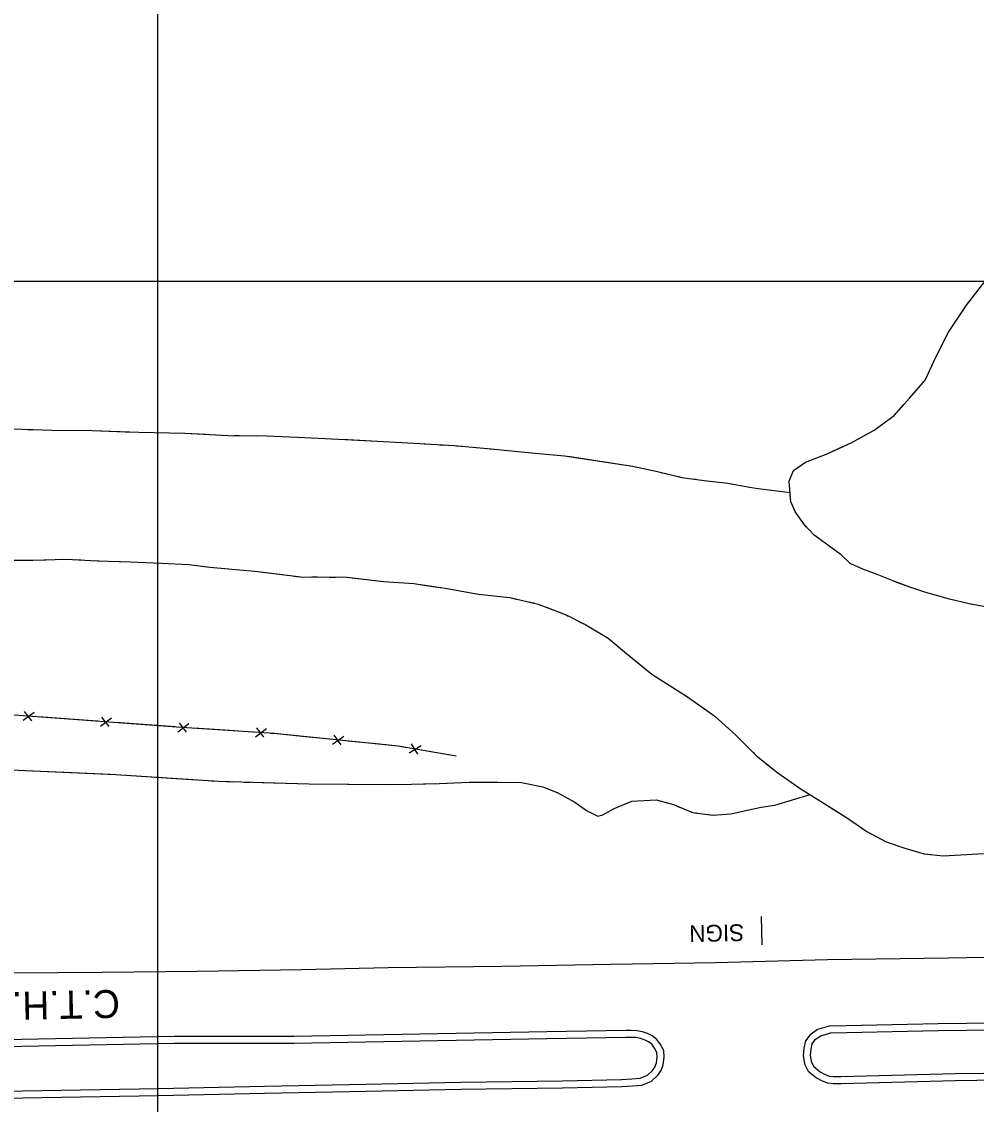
# Model space of a CAD drawing. Extents: x 353423 to 364002, y 127000 to 201942.
# Drawn here: x 360951.3 to 361292.9, y 158705.6 to 159092.8 of the extents above; entities that cross this region are included whole.
import ezdxf

# ---------------------------------------------------------------- set-up
doc = ezdxf.new("R2010")
doc.units = 0
for name, color, linetype in [('E_DTM_SlopeBottom', 7, 'Continuous'), ('E_DTM_SlopeTop', 7, 'Continuous'), ('E_LAND_BrushLine', 7, 'Continuous'), ('E_LAND_TreeLine', 7, 'Continuous'), ('E_RW_IP', 7, 'Continuous'), ('E_STRUCT_WingWall', 7, 'Continuous')]:
    doc.layers.add(name, color=color, linetype=linetype)

msp = doc.modelspace()

# ---------------------------------------------------------------- linework, layer by layer
at = {"layer": 'E_DTM_SlopeBottom'}
for p, q in [((360951.78, 158842.97), (360955.72, 158845.92)), ((360952.19, 158846.17), (360954.74, 158842.82)), ((360979.48, 158840.93), (360983.41, 158843.88)), ((360979.89, 158844.14), (360982.44, 158840.78)), ((361007.2, 158838.9), (361011.11, 158841.88)), ((361007.58, 158842.11), (361010.15, 158838.77)), ((361034.91, 158837.06), (361038.82, 158840.04)), ((361035.29, 158840.27), (361037.86, 158836.93)), ((361062.49, 158834.47), (361066.51, 158837.31)), ((361062.99, 158837.67), (361065.44, 158834.24)), ((361089.96, 158831.36), (361094.17, 158833.91)), ((361090.68, 158834.51), (361092.89, 158830.92))]:
    msp.add_line(p, q, dxfattribs=at)
for points in [[(360615.64, 159198.14), (360627.39, 159162.34), (360644.85, 159111.27), (360654.23, 159083.58), (360672.17, 159030.22), (360695.4, 158961.24), (360705.96, 158929.71), (360718.61, 158890.6), (360728.6, 158860.84), (360787.98, 158856.41), (360839.69, 158852.92), (360894.67, 158848.76), (360948.68, 158844.93), (361006.68, 158840.67), (361041.64, 158838.35), (361085.99, 158833.81), (361106.71, 158830.21)], [(360957.3, 158844.3), (360968.56, 158843.47)], [(360968.56, 158843.47), (360978.46, 158842.74)], [(360985, 158842.26), (360996.26, 158841.44)], [(360996.26, 158841.44), (361006.16, 158840.71)], [(361012.7, 158840.27), (361023.96, 158839.52)], [(361023.96, 158839.52), (361033.87, 158838.87)], [(361040.42, 158838.43), (361041.64, 158838.35), (361051.65, 158837.33)], [(361051.65, 158837.33), (361061.52, 158836.32)], [(361068.05, 158835.65), (361079.28, 158834.5)], [(361079.28, 158834.5), (361085.99, 158833.81), (361089.12, 158833.27)], [(361095.59, 158832.14), (361106.71, 158830.21)]]:
    msp.add_lwpolyline(points, dxfattribs=at)
at = {"layer": 'E_DTM_SlopeTop'}
for points in [[(360679.43, 158749.39), (360722.91, 158750.52), (360760.73, 158750.53), (360795.84, 158751.02), (360833.73, 158751.42), (360878.55, 158752.11), (360912.12, 158751.97), (360948.14, 158752.64), (360980.17, 158752.87), (361014.12, 158753.23), (361051.44, 158753.9), (361082.45, 158754.57), (361123.02, 158755.1), (361162.17, 158755.78), (361199.57, 158756.42), (361239.62, 158757.49), (361282.85, 158758.02), (361335.07, 158758.98)], [(360930.94, 158707.61), (360965.45, 158708.26), (361000.23, 158708.86), (361038.16, 158709.61), (361074.64, 158710.36), (361108.46, 158711.07), (361144.84, 158711.57), (361165.98, 158711.99), (361169.82, 158712.24), (361173.12, 158712.56), (361176.61, 158713.91), (361178.84, 158716.05), (361180.06, 158717.74), (361180.85, 158719.83), (361181.2, 158722.41), (361180.98, 158724.91), (361179.89, 158727.05), (361178.57, 158728.87), (361176.85, 158730.2), (361175.22, 158730.93), (361173.39, 158731.55), (361171.33, 158731.99), (361169.2, 158732.08), (361167.58, 158732.1), (361139.16, 158731.62), (361093.7, 158730.71), (361048.6, 158729.96), (361005.82, 158729.85), (360945.19, 158728.75)], [(361309.87, 158734.8), (361279.16, 158734.4), (361246.32, 158733.71), (361240.18, 158733.54), (361236.06, 158732.36), (361233.22, 158730.35), (361231.68, 158728.32), (361231.12, 158725.71), (361230.91, 158723.08), (361231.36, 158720.14), (361232.69, 158717.52), (361235.65, 158715.14), (361237.74, 158714.09), (361239.65, 158713.3), (361241.6, 158713.1), (361244.52, 158713.12), (361285.37, 158714.19), (361316.06, 158714.6)], [(361309.91, 158732.3), (361279.2, 158731.9), (361246.38, 158731.21), (361240.57, 158731.05), (361237.16, 158730.07), (361234.98, 158728.54), (361234.01, 158727.26), (361233.6, 158725.34), (361233.42, 158723.17), (361233.77, 158720.92), (361234.67, 158719.13), (361237.01, 158717.25), (361238.78, 158716.36), (361240.27, 158715.75), (361241.72, 158715.6), (361244.48, 158715.62), (361285.32, 158716.69), (361315.88, 158717.09)], [(360930.88, 158710.11), (360965.41, 158710.76), (361000.19, 158711.36), (361038.11, 158712.1), (361074.59, 158712.86), (361108.42, 158713.57), (361144.8, 158714.07), (361165.87, 158714.49), (361169.62, 158714.73), (361172.54, 158715.01), (361175.25, 158716.06), (361176.95, 158717.69), (361177.84, 158718.93), (361178.41, 158720.45), (361178.69, 158722.47), (361178.54, 158724.21), (361177.75, 158725.74), (361176.75, 158727.11), (361175.55, 158728.04), (361174.3, 158728.6), (361172.73, 158729.14), (361171.02, 158729.5), (361169.13, 158729.58), (361167.59, 158729.6), (361139.21, 158729.12), (361093.75, 158728.21), (361048.63, 158727.46), (361005.85, 158727.35), (360945.23, 158726.25)]]:
    msp.add_lwpolyline(points, dxfattribs=at)
at = {"layer": 'E_LAND_BrushLine'}
msp.add_line((361215.85, 158772.78), (361216.14, 158762.64), dxfattribs=at)
at = {"layer": 'E_LAND_TreeLine'}
for p, q in [((361000, 157500), (361000, 160500)), ((358500, 159000), (362500, 159000))]:
    msp.add_line(p, q, dxfattribs=at)
at = {"layer": 'E_STRUCT_WingWall'}
for points in [[(361298.66, 158883.04), (361290.25, 158884.66), (361283.26, 158886.27), (361274.83, 158888.69), (361269.09, 158890.54), (361263.38, 158892.67), (361257.33, 158895.07), (361252.26, 158897), (361247.74, 158898.99), (361247.42, 158899.25), (361244.47, 158902.1), (361240.09, 158905.33), (361234.82, 158909.22), (361231.32, 158912.85), (361228.19, 158917.36), (361226.48, 158921.14), (361225.87, 158928.43), (361227.4, 158932.31), (361231.75, 158935.24), (361239.46, 158938.21), (361248.31, 158942.32), (361256.31, 158946.68), (361263.4, 158951.92), (361268.92, 158958.15), (361274.48, 158964.64), (361278.51, 158973.07), (361282.89, 158981.79), (361289.38, 158991.46), (361295.85, 158999.9)], [(361278.85, 158973.75), (361282.89, 158981.79), (361289.38, 158991.46), (361294.17, 158997.7)], [(361276.3, 158968.43), (361277.15, 158970.21)], [(361273.38, 158963.35), (361274.48, 158964.64), (361274.6, 158964.89)], [(361269.54, 158958.88), (361270.82, 158960.37)], [(361243.56, 158940.11), (361248.31, 158942.32), (361256.31, 158946.68), (361263.4, 158951.92), (361266.95, 158955.92)], [(360944.59, 158947.3), (360962.1, 158946.74), (360976.49, 158946.61), (360993.23, 158945.96), (361009.66, 158945.68), (361025.11, 158944.83), (361039.13, 158944.71), (361052.5, 158944.12), (361067.03, 158943.41), (361080.69, 158942.71), (361093.72, 158941.91), (361106.08, 158941.21), (361119.24, 158940.05), (361133.72, 158938.64), (361145.55, 158937.57), (361169.86, 158933.84), (361178.79, 158931.93), (361187.5, 158929.83), (361195.41, 158928.76), (361203.88, 158927.77), (361211.71, 158926.37), (361214.8, 158925.91), (361226.2, 158924.44)], [(360953.41, 158947.02), (360955.41, 158946.96)], [(360959.4, 158946.83), (360962.1, 158946.74), (360976.49, 158946.61), (360988.3, 158946.15)], [(360988.3, 158946.15), (360993.23, 158945.96), (361009.66, 158945.68), (361017.21, 158945.27)], [(361021.19, 158945.05), (361023.18, 158944.94)], [(361027.17, 158944.82), (361029.16, 158944.8)], [(361033.15, 158944.76), (361035.14, 158944.75)], [(361039.13, 158944.71), (361039.13, 158944.71), (361052.5, 158944.12), (361067.03, 158943.41), (361068.02, 158943.36)], [(361068.02, 158943.36), (361080.69, 158942.71), (361093.72, 158941.91), (361096.89, 158941.73)], [(361100.88, 158941.51), (361102.87, 158941.39)], [(361106.85, 158941.15), (361108.84, 158940.97)], [(361112.81, 158940.62), (361114.8, 158940.45)], [(361118.77, 158940.1), (361119.24, 158940.05), (361133.72, 158938.64), (361145.55, 158937.57), (361147.54, 158937.26)], [(361147.54, 158937.26), (361169.86, 158933.84), (361176.06, 158932.51)], [(361226.4, 158922.14), (361225.87, 158928.43), (361227.4, 158932.31), (361231.75, 158935.24), (361239.46, 158938.21), (361243.56, 158940.11)], [(361179.96, 158931.64), (361181.9, 158931.18)], [(361185.77, 158930.24), (361187.5, 158929.83), (361187.72, 158929.8)], [(361191.66, 158929.27), (361193.64, 158929)], [(361197.6, 158928.51), (361203.88, 158927.77), (361211.71, 158926.37), (361214.8, 158925.91), (361226.2, 158924.44)], [(361228.61, 158916.75), (361228.19, 158917.36), (361227.69, 158918.47)], [(361232.12, 158912.02), (361231.32, 158912.85), (361230.86, 158913.52)], [(361236.44, 158908.02), (361234.85, 158909.19)], [(361264.39, 158892.3), (361263.38, 158892.67), (361257.33, 158895.07), (361252.26, 158897), (361247.74, 158898.99), (361247.42, 158899.25), (361244.47, 158902.1), (361240.09, 158905.33), (361239.6, 158905.69)], [(360929.15, 158900.61), (360935.01, 158900.51), (360946.29, 158900.29), (360955.23, 158900.26), (360959.9, 158900.4)], [(360946.29, 158900.29), (360955.23, 158900.26), (360967.19, 158900.62), (360978.27, 158900.03), (360990.11, 158899.64), (361001.24, 158899.16), (361011.03, 158898.66), (361018.61, 158897.73), (361034.76, 158896.36), (361051.2, 158894.24), (361067.55, 158894.18), (361080.7, 158892.56), (361091.64, 158891.87), (361102.81, 158890.21), (361114.69, 158888.08), (361125.92, 158886.84), (361136.06, 158884.55), (361146.07, 158880.63), (361153.07, 158877.11), (361161.16, 158872.32), (361167.73, 158866.92), (361176.71, 158859.45), (361189.5, 158851.37), (361199.24, 158844.47), (361206.8, 158837.63), (361214.23, 158830.28), (361221.83, 158824.17), (361230.23, 158818.4), (361238.58, 158813.1), (361246.34, 158808.2), (361253.62, 158803.25), (361260.61, 158799.5), (361267.24, 158797.31), (361274.16, 158795.22), (361281.01, 158794.52), (361287.3, 158794.88), (361295.39, 158795.38)], [(360964.14, 158900.53), (360966.26, 158900.59)], [(360970.5, 158900.44), (360972.61, 158900.33)], [(360976.85, 158900.1), (360978.27, 158900.03), (360978.97, 158900)], [(360983.21, 158899.87), (360990.11, 158899.64), (361001.24, 158899.16), (361011.03, 158898.66), (361013.91, 158898.3)], [(361013.91, 158898.3), (361018.61, 158897.73), (361034.76, 158896.36), (361044.49, 158895.11)], [(361048.7, 158894.57), (361050.8, 158894.3)], [(361055.04, 158894.23), (361057.16, 158894.22)], [(361061.41, 158894.21), (361063.53, 158894.2)], [(361067.77, 158894.15), (361080.7, 158892.56), (361091.64, 158891.87), (361098.33, 158890.87)], [(361098.33, 158890.87), (361102.81, 158890.21), (361114.69, 158888.08), (361125.92, 158886.84), (361128.71, 158886.21)], [(361291.74, 158884.37), (361290.25, 158884.66), (361283.26, 158886.27), (361274.83, 158888.69), (361269.09, 158890.54), (361264.39, 158892.3)], [(361132.85, 158885.28), (361134.91, 158884.81)], [(361138.91, 158883.43), (361140.89, 158882.66)], [(361144.84, 158881.11), (361146.07, 158880.63), (361146.78, 158880.27)], [(361150.57, 158878.36), (361153.07, 158877.11), (361161.16, 158872.32), (361167.73, 158866.92), (361175.45, 158860.49)], [(361175.45, 158860.49), (361176.71, 158859.45), (361189.5, 158851.37), (361199.24, 158844.47), (361200.76, 158843.1)], [(361203.9, 158840.26), (361205.47, 158838.83)], [(361208.54, 158835.91), (361210.04, 158834.42)], [(361213.06, 158831.44), (361214.23, 158830.28), (361214.6, 158829.99)], [(360913.79, 158826.99), (360952.58, 158825.07), (360984.94, 158823.65), (361021.75, 158821.16), (361054.14, 158820.27), (361081.5, 158819.98), (361090.7, 158820.13), (361100.74, 158820.43), (361111.33, 158820.8), (361115.36, 158820.83), (361121.65, 158820.86), (361130.14, 158820.69), (361137.71, 158819.14), (361142.91, 158817.15), (361149.23, 158813.69), (361153.36, 158810.7), (361157.42, 158808.73), (361159.26, 158809.13), (361163.32, 158811.43), (361169.56, 158814.02), (361178.35, 158814.56), (361184.54, 158812.85), (361191.32, 158810.02), (361198.53, 158809.11), (361205, 158809.48), (361209.76, 158810.56), (361215.88, 158811.89), (361220.71, 158812.65), (361233.35, 158816.42)], [(360951.98, 158825.1), (360952.58, 158825.07), (360982.93, 158823.74)], [(361217.9, 158827.33), (361221.83, 158824.17), (361230.23, 158818.4), (361238.58, 158813.1), (361243.34, 158810.1)], [(360982.93, 158823.74), (360984.94, 158823.65), (361013.84, 158821.7)], [(361018.1, 158821.41), (361020.23, 158821.26)], [(361024.5, 158821.08), (361026.64, 158821.02)], [(361030.91, 158820.91), (361033.04, 158820.85)], [(361037.32, 158820.73), (361054.14, 158820.27), (361068.29, 158820.12)], [(361068.29, 158820.12), (361081.5, 158819.98), (361090.7, 158820.13), (361099.26, 158820.39)], [(361103.53, 158820.53), (361105.66, 158820.6)], [(361109.93, 158820.75), (361111.33, 158820.8), (361112.06, 158820.8)], [(361116.33, 158820.83), (361118.47, 158820.84)], [(361122.74, 158820.84), (361130.14, 158820.69), (361137.71, 158819.14), (361142.91, 158817.15), (361149.23, 158813.69), (361151.73, 158811.88)], [(361151.73, 158811.88), (361153.36, 158810.7), (361157.42, 158808.73), (361159.26, 158809.13), (361163.32, 158811.43), (361169.56, 158814.02), (361178.35, 158814.56), (361180.59, 158813.94)], [(361203.3, 158809.39), (361205, 158809.48), (361209.76, 158810.56), (361215.88, 158811.89), (361220.71, 158812.65), (361233.35, 158816.42)], [(361184.71, 158812.78), (361186.68, 158811.96)], [(361190.62, 158810.31), (361191.32, 158810.02), (361192.68, 158809.85)], [(361243.34, 158810.1), (361246.34, 158808.2), (361253.62, 158803.25), (361260.61, 158799.5), (361267.24, 158797.31), (361270.56, 158796.31)], [(361196.92, 158809.32), (361198.53, 158809.11), (361199.04, 158809.14)], [(361274.64, 158795.17), (361276.75, 158794.96)], [(361280.97, 158794.53), (361281.01, 158794.52), (361283.08, 158794.64)], [(361287.32, 158794.89), (361289.43, 158795.02)]]:
    msp.add_lwpolyline(points, dxfattribs=at)

# ---------------------------------------------------------------- texts
at = {"layer": 'E_LAND_BrushLine'}
msp.add_text('SIGN', height=6, rotation=181.3031, dxfattribs=at).set_placement((361209.69, 158770.09))
at = {"layer": 'E_RW_IP'}
msp.add_text('C.T.H. "PV"', height=10, rotation=181.1646, dxfattribs=at).set_placement((360986.32, 158746.61))

doc.saveas('drawing.dxf')
